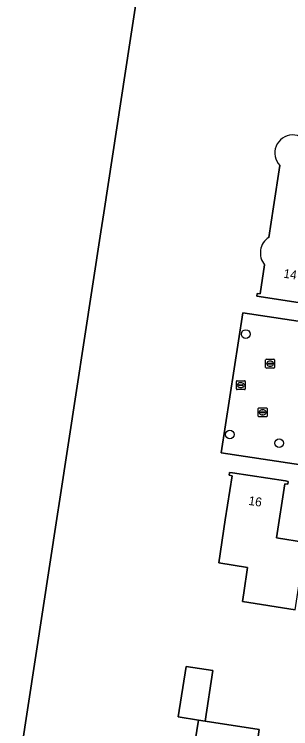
# Model space of a CAD drawing. Extents: x 161483 to 162250, y 379484 to 380833.
# Drawn here: x 161721.7 to 161752.7, y 380673.1 to 380753.2 of the extents above; entities that cross this region are included whole.
import ezdxf

# ---------------------------------------------------------------- set-up
doc = ezdxf.new("R2010")
doc.units = 0
for name, color, linetype in [('IMGEO_Boom', 7, 'Continuous'), ('IMGEO_Erf', 7, 'Continuous'), ('IMGEO_Kolk', 7, 'Continuous'), ('IMGEO_Pand', 7, 'Continuous'), ('IMGEO_Pand_nummerreeks', 7, 'Continuous'), ('IMGEO_Rijbaan_lokaal_open', 7, 'Continuous'), ('IMGEO_Rioolput', 7, 'Continuous')]:
    doc.layers.add(name, color=color, linetype=linetype)

msp = doc.modelspace()

# ---------------------------------------------------------------- linework, layer by layer
at = {"layer": 'IMGEO_Boom'}
for centre in [(161747.666, 380717.344), (161745.877, 380706.081), (161751.407, 380705.112)]:
    msp.add_circle(centre, 0.489, dxfattribs=at)
at = {"layer": 'IMGEO_Erf'}
for points in [[(161736.531, 380762.192), (161734.663, 380750), (161731.744, 380730.947), (161731.416, 380728.805), (161726.821, 380698.816), (161726.493, 380696.673), (161721.707, 380665.435)], [(161750.252, 380728.182), (161750.78, 380731.62), (161751.49, 380736.238)], [(161755.476, 380720.57), (161748.904, 380721.58), (161748.954, 380721.906), (161749.28, 380721.856), (161749.781, 380725.119)], [(161785.212, 380700.906), (161756.242, 380705.283), (161755.832, 380702.398), (161744.902, 380704.038), (161747.357, 380719.724), (161758.247, 380718.081), (161757.771, 380715.183), (161786.795, 380710.604)], [(161753.223, 380686.427), (161747.291, 380687.343), (161747.443, 380688.331), (161747.882, 380691.179), (161744.64, 380691.68), (161745.377, 380696.512), (161746.13, 380701.454), (161745.802, 380701.506), (161745.853, 380701.831), (161746.18, 380701.78), (161752.11, 380700.88), (161752.436, 380700.828), (161752.385, 380700.503), (161752.059, 380700.554), (161751.107, 380694.499), (161754.382, 380693.984)]]:
    msp.add_lwpolyline(points, dxfattribs=at)
msp.add_lwpolyline([(161743.989, 380679.615), (161743.12, 380673.942), (161749.185, 380673.013), (161748.594, 380669.154), (161741.78, 380670.36), (161742.35, 380674.06), (161740.101, 380674.405), (161740.97, 380680.077)], close=True, dxfattribs=at)
for centre, radius, start, end in [((161752.945, 380737.646), 2.025, 25.43871, 224.05677), ((161751.367, 380726.443), 2.066, 122.65641, 219.8597)]:
    msp.add_arc(centre, radius, start, end, dxfattribs=at)
at = {"layer": 'IMGEO_Kolk'}
for p, q in [((161749.901, 380713.598), (161749.901, 380714.45)), ((161749.976, 380714.524), (161750.828, 380714.524)), ((161750.203, 380714.067), (161750.601, 380714.067)), ((161750.389, 380714.304), (161750.414, 380714.304)), ((161750.902, 380714.45), (161750.902, 380713.598)), ((161750.828, 380713.524), (161749.976, 380713.524)), ((161750.16, 380714.018), (161750.16, 380714.03)), ((161750.598, 380713.981), (161750.2, 380713.981)), ((161750.412, 380713.744), (161750.387, 380713.744)), ((161750.644, 380714.03), (161750.644, 380714.018)), ((161749.062, 380708.142), (161749.062, 380708.994)), ((161749.137, 380709.068), (161749.989, 380709.068)), ((161749.321, 380708.562), (161749.321, 380708.574)), ((161749.759, 380708.525), (161749.361, 380708.525)), ((161749.364, 380708.611), (161749.762, 380708.611)), ((161749.55, 380708.848), (161749.575, 380708.848)), ((161749.805, 380708.574), (161749.805, 380708.562)), ((161750.063, 380708.994), (161750.063, 380708.142)), ((161749.989, 380708.068), (161749.137, 380708.068)), ((161749.573, 380708.288), (161749.548, 380708.288))]:
    msp.add_line(p, q, dxfattribs=at)
for points in [[(161749.901, 380713.598), (161749.901, 380714.45)], [(161749.976, 380714.524), (161750.828, 380714.524)], [(161750.902, 380714.45), (161750.902, 380713.598)], [(161750.828, 380713.524), (161749.976, 380713.524)], [(161749.062, 380708.142), (161749.062, 380708.994)], [(161749.137, 380709.068), (161749.989, 380709.068)], [(161750.063, 380708.994), (161750.063, 380708.142)], [(161749.989, 380708.068), (161749.137, 380708.068)]]:
    msp.add_lwpolyline(points, dxfattribs=at)
for centre, radius, start, end in [((161749.978, 380714.448), 0.0765, 91.55205, 178.44795), ((161749.978, 380714.448), 0.0765, 91.55205, 178.44795), ((161750.2, 380714.027), 0.0403, 85.87752, 175.75265), ((161750.605, 380714.029), 0.0386, 1.73085, 96.63898), ((161750.826, 380714.448), 0.0765, 1.55205, 88.44795), ((161750.826, 380714.448), 0.0765, 1.55205, 88.44795), ((161749.978, 380713.6), 0.0765, 181.55205, 268.44795), ((161749.978, 380713.6), 0.0765, 181.55205, 268.44795), ((161750.197, 380714.017), 0.0366, 178.93798, 274.71019), ((161750.601, 380714.024), 0.043, 264.86636, 352.45326), ((161750.826, 380713.6), 0.0765, 271.55205, 358.44795), ((161750.826, 380713.6), 0.0765, 271.55205, 358.44795), ((161749.139, 380708.992), 0.0765, 91.55205, 178.44795), ((161749.139, 380708.992), 0.0765, 91.55205, 178.44795), ((161749.361, 380708.571), 0.0403, 85.87752, 175.75265), ((161749.358, 380708.561), 0.0366, 178.93798, 274.71019), ((161749.762, 380708.568), 0.043, 264.86636, 352.45326), ((161749.766, 380708.573), 0.0386, 1.73085, 96.63898), ((161749.987, 380708.992), 0.0765, 1.55205, 88.44795), ((161749.987, 380708.992), 0.0765, 1.55205, 88.44795), ((161749.139, 380708.144), 0.0765, 181.55205, 268.44795), ((161749.139, 380708.144), 0.0765, 181.55205, 268.44795), ((161749.987, 380708.144), 0.0765, 271.55205, 358.44795), ((161749.987, 380708.144), 0.0765, 271.55205, 358.44795)]:
    msp.add_arc(centre, radius, start, end, dxfattribs=at)
for centre, major_axis, ratio, start_param, end_param in [((161750.388, 380714.024), (-0.387, 0.002), 0.722429, 4.712389, 7.853982), ((161750.413, 380714.024), (-0.39, 0.002), 0.717154, 1.570796, 4.712389), ((161749.549, 380708.568), (-0.387, 0.002), 0.722429, 4.712389, 7.853982), ((161749.574, 380708.568), (-0.39, 0.002), 0.717154, 1.570796, 4.712389)]:
    msp.add_ellipse(centre, major_axis=major_axis, ratio=ratio, start_param=start_param, end_param=end_param, dxfattribs=at)
at = {"layer": 'IMGEO_Pand'}
for points in [[(161721.707, 380665.435), (161726.493, 380696.673), (161726.821, 380698.816), (161731.416, 380728.805), (161731.744, 380730.947), (161734.663, 380750), (161736.531, 380762.192)], [(161749.781, 380725.119), (161749.28, 380721.856), (161748.954, 380721.906), (161748.904, 380721.58), (161755.476, 380720.57), (161755.526, 380720.896), (161755.2, 380720.946), (161756.131, 380727.015), (161759.402, 380726.513), (161760.201, 380731.069), (161760.505, 380733.044), (161761.195, 380737.53), (161754.774, 380738.516)], [(161751.49, 380736.238), (161750.78, 380731.62), (161750.252, 380728.182)]]:
    msp.add_lwpolyline(points, dxfattribs=at)
for points in [[(161753.223, 380686.427), (161754.382, 380693.984), (161751.107, 380694.499), (161752.059, 380700.554), (161752.385, 380700.503), (161752.436, 380700.828), (161752.11, 380700.88), (161746.18, 380701.78), (161745.853, 380701.831), (161745.802, 380701.506), (161746.13, 380701.454), (161745.377, 380696.512), (161744.64, 380691.68), (161747.882, 380691.179), (161747.443, 380688.331), (161747.291, 380687.343)], [(161743.989, 380679.615), (161740.97, 380680.077), (161740.101, 380674.405), (161742.35, 380674.06), (161743.12, 380673.942)], [(161743.12, 380673.942), (161742.35, 380674.06), (161741.78, 380670.36), (161748.594, 380669.154), (161749.185, 380673.013)]]:
    msp.add_lwpolyline(points, close=True, dxfattribs=at)
for centre, radius, start, end in [((161752.945, 380737.646), 2.025, 25.43871, 224.05677), ((161751.367, 380726.443), 2.066, 122.65641, 219.8597)]:
    msp.add_arc(centre, radius, start, end, dxfattribs=at)
at = {"layer": 'IMGEO_Rijbaan_lokaal_open'}
msp.add_lwpolyline([(161786.795, 380710.604), (161757.771, 380715.183), (161758.247, 380718.081), (161747.357, 380719.724), (161744.902, 380704.038), (161755.832, 380702.398), (161756.242, 380705.283), (161785.212, 380700.906)], dxfattribs=at)
at = {"layer": 'IMGEO_Rioolput'}
for p, q in [((161746.613, 380711.188), (161746.613, 380712.04)), ((161746.688, 380712.114), (161747.54, 380712.114)), ((161746.915, 380711.657), (161747.313, 380711.657)), ((161747.101, 380711.894), (161747.126, 380711.894)), ((161747.614, 380712.04), (161747.614, 380711.188)), ((161747.54, 380711.114), (161746.688, 380711.114)), ((161746.872, 380711.608), (161746.872, 380711.62)), ((161747.31, 380711.571), (161746.912, 380711.571)), ((161747.124, 380711.334), (161747.099, 380711.334)), ((161747.356, 380711.62), (161747.356, 380711.608))]:
    msp.add_line(p, q, dxfattribs=at)
for points in [[(161746.613, 380711.188), (161746.613, 380712.04)], [(161746.688, 380712.114), (161747.54, 380712.114)], [(161747.614, 380712.04), (161747.614, 380711.188)], [(161747.54, 380711.114), (161746.688, 380711.114)]]:
    msp.add_lwpolyline(points, dxfattribs=at)
for centre, radius, start, end in [((161746.69, 380712.038), 0.0765, 91.55205, 178.44795), ((161746.69, 380712.038), 0.0765, 91.55205, 178.44795), ((161746.912, 380711.617), 0.0403, 85.87752, 175.75265), ((161747.317, 380711.619), 0.0386, 1.73085, 96.63898), ((161747.538, 380712.038), 0.0765, 1.55205, 88.44795), ((161747.538, 380712.038), 0.0765, 1.55205, 88.44795), ((161746.69, 380711.19), 0.0765, 181.55205, 268.44795), ((161746.69, 380711.19), 0.0765, 181.55205, 268.44795), ((161746.909, 380711.607), 0.0366, 178.93798, 274.71019), ((161747.313, 380711.614), 0.043, 264.86636, 352.45326), ((161747.538, 380711.19), 0.0765, 271.55205, 358.44795), ((161747.538, 380711.19), 0.0765, 271.55205, 358.44795)]:
    msp.add_arc(centre, radius, start, end, dxfattribs=at)
for centre, major_axis, ratio, start_param, end_param in [((161747.1, 380711.614), (-0.387, 0.002), 0.722429, 4.712389, 7.853982), ((161747.125, 380711.614), (-0.39, 0.002), 0.717154, 1.570796, 4.712389)]:
    msp.add_ellipse(centre, major_axis=major_axis, ratio=ratio, start_param=start_param, end_param=end_param, dxfattribs=at)

# ---------------------------------------------------------------- texts
at = {"layer": 'IMGEO_Pand_nummerreeks'}
for s, rotation, p in [('14', 351.26301, (161751.846, 380723.677)), ('16', 351.37004, (161747.926, 380698.198))]:
    msp.add_text(s, height=1, rotation=rotation, dxfattribs=at).set_placement(p)

doc.saveas('drawing.dxf')
